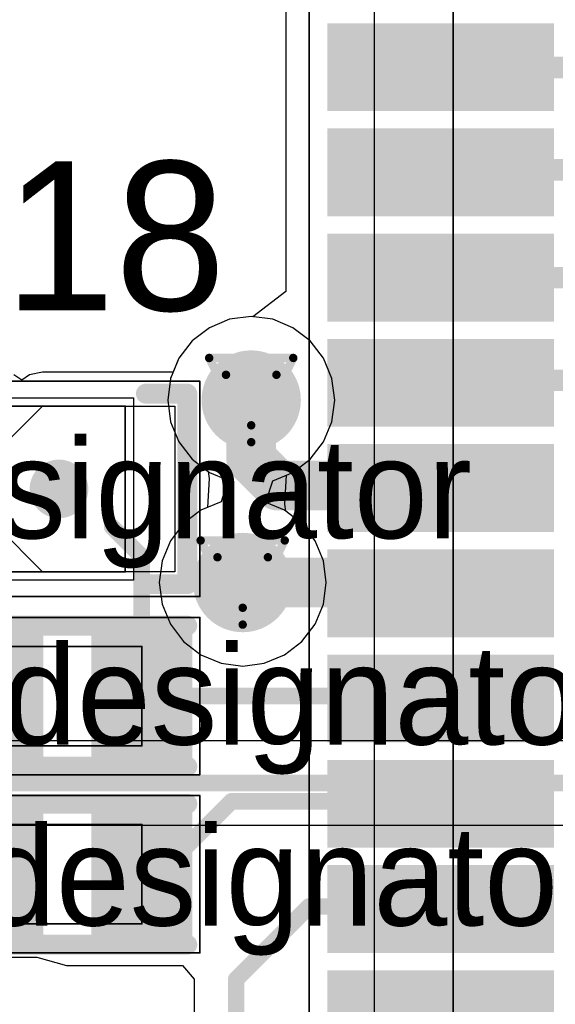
# Model space of a CAD drawing. Header units: millimetres. Extents: x 138 to 555, y 26 to 334.
# Tile 615 of 656: x 332.73 to 335.97, y 227.97 to 233.91. Entities that reach past the tile are written whole.
import ezdxf

# ---------------------------------------------------------------- set-up
doc = ezdxf.new("R2010")
doc.units = ezdxf.units.MM
for name, color, linetype in [('BottomLayer', 5, 'Continuous'), ('DrillDrawing', 1, 'Continuous'), ('Mechanical20', 56, 'Continuous'), ('Mechanical27', 56, 'Continuous'), ('MidLayer1', 16, 'Continuous'), ('MidLayer2', 76, 'Continuous'), ('MidLayer3', 90, 'Continuous'), ('MidLayer4', 156, 'Continuous'), ('MultiLayer', 9, 'Continuous'), ('TopLayer', 1, 'Continuous'), ('TopOverlay', 2, 'Continuous'), ('TopPaste', 8, 'Continuous'), ('TopSolder', 216, 'Continuous'), ('ViaHoleLayer', 16, 'Continuous')]:
    doc.layers.add(name, color=color, linetype=linetype)

# ---------------------------------------------------------------- blocks, each defined once
blk = doc.blocks.new('CON_MICTOR_TYCO_2_5767004_2_536')
at = {"layer": 'Mechanical20', "const_width": 0.01}
blk.add_lwpolyline([(6.1, -4.325), (-6.1, -4.325)], dxfattribs=at)
at = {"layer": 'Mechanical27', "const_width": 0.01}
blk.add_lwpolyline([(12.7, -3.455), (-12.7, -3.455)], dxfattribs=at)
at = {"layer": 'TopLayer'}
for points in [[(-0.42, -4.165), (-0.42, -2.895), (-0.85, -4.165), (-0.85, -2.895)], [(0.215, -4.165), (0.215, -2.895), (-0.215, -4.165), (-0.215, -2.895)], [(0.85, -4.165), (0.85, -2.895), (0.42, -4.165), (0.42, -2.895)], [(1.485, -4.165), (1.485, -2.895), (1.055, -4.165), (1.055, -2.895)], [(2.12, -4.165), (2.12, -2.895), (1.69, -4.165), (1.69, -2.895)], [(2.755, -4.165), (2.755, -2.895), (2.325, -4.165), (2.325, -2.895)], [(3.39, -4.165), (3.39, -2.895), (2.96, -4.165), (2.96, -2.895)], [(4.025, -4.165), (4.025, -2.895), (3.595, -4.165), (3.595, -2.895)], [(4.66, -4.165), (4.66, -2.895), (4.23, -4.165), (4.23, -2.895)], [(5.295, -4.165), (5.295, -2.895), (4.865, -4.165), (4.865, -2.895)]]:
    blk.add_solid(points, dxfattribs=at)
at = {"layer": 'TopPaste'}
for points in [[(-0.42, -4.165), (-0.42, -2.895), (-0.85, -4.165), (-0.85, -2.895)], [(0.215, -4.165), (0.215, -2.895), (-0.215, -4.165), (-0.215, -2.895)], [(0.85, -4.165), (0.85, -2.895), (0.42, -4.165), (0.42, -2.895)], [(1.485, -4.165), (1.485, -2.895), (1.055, -4.165), (1.055, -2.895)], [(2.12, -4.165), (2.12, -2.895), (1.69, -4.165), (1.69, -2.895)], [(2.755, -4.165), (2.755, -2.895), (2.325, -4.165), (2.325, -2.895)], [(3.39, -4.165), (3.39, -2.895), (2.96, -4.165), (2.96, -2.895)], [(4.025, -4.165), (4.025, -2.895), (3.595, -4.165), (3.595, -2.895)], [(4.66, -4.165), (4.66, -2.895), (4.23, -4.165), (4.23, -2.895)], [(5.295, -4.165), (5.295, -2.895), (4.865, -4.165), (4.865, -2.895)]]:
    blk.add_solid(points, dxfattribs=at)
at = {"layer": 'TopSolder'}
for points in [[(-0.37, -4.215), (-0.37, -2.845), (-0.9, -4.215), (-0.9, -2.845)], [(0.265, -4.215), (0.265, -2.845), (-0.265, -4.215), (-0.265, -2.845)], [(0.9, -4.215), (0.9, -2.845), (0.37, -4.215), (0.37, -2.845)], [(1.535, -4.215), (1.535, -2.845), (1.005, -4.215), (1.005, -2.845)], [(2.17, -4.215), (2.17, -2.845), (1.64, -4.215), (1.64, -2.845)], [(2.805, -4.215), (2.805, -2.845), (2.275, -4.215), (2.275, -2.845)], [(3.44, -4.215), (3.44, -2.845), (2.91, -4.215), (2.91, -2.845)], [(4.075, -4.215), (4.075, -2.845), (3.545, -4.215), (3.545, -2.845)], [(4.71, -4.215), (4.71, -2.845), (4.18, -4.215), (4.18, -2.845)], [(5.345, -4.215), (5.345, -2.845), (4.815, -4.215), (4.815, -2.845)]]:
    blk.add_solid(points, dxfattribs=at)
blk = doc.blocks.new('SOLDER_BRIDGE_R0603_0R_633')
at = {"layer": 'Mechanical20', "const_width": 0.01}
for points in [[(-0.2, 0.65), (-1.35, 0.65)], [(-1.35, 0.65), (-1.35, -0.65)], [(1.35, 0.65), (-0.2, 0.65)], [(1.35, 0.65), (1.35, -0.65)], [(1.35, -0.65), (-1.35, -0.65)]]:
    blk.add_lwpolyline(points, dxfattribs=at)
at = {"layer": 'Mechanical20', "const_width": 0.005}
for points in [[(-1.3525, 0.65, 1), (-1.3475, 0.65, 1)], [(-1.3525, 0.65, 1), (-1.3475, 0.65, 1)], [(-0.2025, 0.65, 1), (-0.1975, 0.65, 1)], [(-0.2025, 0.65, 1), (-0.1975, 0.65, 1)], [(1.3475, 0.65, 1), (1.3525, 0.65, 1)], [(1.3475, 0.65, 1), (1.3525, 0.65, 1)], [(-1.3525, -0.65, 1), (-1.3475, -0.65, 1)], [(-1.3525, -0.65, 1), (-1.3475, -0.65, 1)], [(1.3475, -0.65, 1), (1.3525, -0.65, 1)], [(1.3475, -0.65, 1), (1.3525, -0.65, 1)]]:
    blk.add_lwpolyline(points, format="xyb", close=True, dxfattribs=at)
at = {"layer": 'Mechanical27', "const_width": 0.01}
for points in [[(-0.9, 0.5), (-0.9, -0.5)], [(0.9, 0.5), (-0.9, 0.5)], [(0.9, 0.5), (0.9, -0.5)], [(0.9, -0.5), (-0.9, -0.5)]]:
    blk.add_lwpolyline(points, dxfattribs=at)
at = {"layer": 'Mechanical27', "const_width": 0.005}
for points in [[(-0.9025, 0.5, 1), (-0.8975, 0.5, 1)], [(-0.9025, 0.5, 1), (-0.8975, 0.5, 1)], [(0.8975, 0.5, 1), (0.9025, 0.5, 1)], [(0.8975, 0.5, 1), (0.9025, 0.5, 1)], [(-0.9025, -0.5, 1), (-0.8975, -0.5, 1)], [(-0.9025, -0.5, 1), (-0.8975, -0.5, 1)], [(0.8975, -0.5, 1), (0.9025, -0.5, 1)], [(0.8975, -0.5, 1), (0.9025, -0.5, 1)]]:
    blk.add_lwpolyline(points, format="xyb", close=True, dxfattribs=at)
at = {"layer": 'TopLayer'}
for p, q in [((-1.2, -0.5), (-1.2, 0.5)), ((-1.2, 0.5), (-0.4, 0.5)), ((-0.4, 0.5), (0.1, 0)), ((-0.15, 0.5), (-0.15, 0.5)), ((-0.15, 0.5), (0.35, 0)), ((1.2, 0.5), (-0.15, 0.5)), ((1.2, -0.5), (1.2, 0.5)), ((0.1, 0), (-0.4, -0.5)), ((0.35, 0), (-0.15, -0.5)), ((-1.2, -0.5), (-1.2, -0.5)), ((-0.4, -0.5), (-1.2, -0.5)), ((-0.15, -0.5), (1.2, -0.5))]:
    blk.add_line(p, q, dxfattribs=at)
at = {"layer": 'TopLayer', "const_width": 0.127}
for points in [[(-0.5635, 0, 1), (-0.4365, 0, 1)], [(0.5365, 0, 1), (0.6635, 0, 1)]]:
    blk.add_lwpolyline(points, format="xyb", close=True, dxfattribs=at)
at = {"layer": 'TopOverlay', "const_width": 0.12}
for points in [[(-1.025, 0.575), (-1.275, 0.575)], [(-1.275, 0.575), (-1.275, 0.175)], [(1.275, 0.575), (1.025, 0.575)], [(1.275, 0.575), (1.275, -0.575)], [(-1.275, 0.175), (-1.275, -0.575)], [(-1.025, -0.575), (-1.275, -0.575)], [(1.275, -0.575), (1.025, -0.575)]]:
    blk.add_lwpolyline(points, dxfattribs=at)
at = {"layer": 'TopOverlay', "const_width": 0.06}
for points in [[(-1.305, 0.575, 1), (-1.245, 0.575, 1)], [(-1.305, 0.575, 1), (-1.245, 0.575, 1)], [(-1.055, 0.575, 1), (-0.995, 0.575, 1)], [(0.995, 0.575, 1), (1.055, 0.575, 1)], [(1.245, 0.575, 1), (1.305, 0.575, 1)], [(1.245, 0.575, 1), (1.305, 0.575, 1)], [(-1.305, 0.175, 1), (-1.245, 0.175, 1)], [(-1.305, 0.175, 1), (-1.245, 0.175, 1)], [(-1.305, -0.575, 1), (-1.245, -0.575, 1)], [(-1.305, -0.575, 1), (-1.245, -0.575, 1)], [(-1.055, -0.575, 1), (-0.995, -0.575, 1)], [(0.995, -0.575, 1), (1.055, -0.575, 1)], [(1.245, -0.575, 1), (1.305, -0.575, 1)], [(1.245, -0.575, 1), (1.305, -0.575, 1)]]:
    blk.add_lwpolyline(points, format="xyb", close=True, dxfattribs=at)
at = {"layer": 'TopPaste', "const_width": 0.127}
for points in [[(-0.5635, 0, 1), (-0.4365, 0, 1)], [(0.5365, 0, 1), (0.6635, 0, 1)]]:
    blk.add_lwpolyline(points, format="xyb", close=True, dxfattribs=at)
at = {"layer": 'TopSolder'}
for p, q in [((-0.95, 0.55), (-0.95, 0.55)), ((-0.95, 0.55), (0.95, 0.55)), ((-0.95, -0.55), (-0.95, 0.55)), ((0.95, 0.55), (0.95, -0.55)), ((0.95, -0.55), (-0.95, -0.55))]:
    blk.add_line(p, q, dxfattribs=at)
at = {"layer": 'TopSolder', "const_width": 0.177}
for points in [[(-0.5885, 0, 1), (-0.4115, 0, 1)], [(0.5115, 0, 1), (0.6885, 0, 1)]]:
    blk.add_lwpolyline(points, format="xyb", close=True, dxfattribs=at)
blk = doc.blocks.new('R0402_708')
at = {"layer": 'Mechanical20', "const_width": 0.01}
for points in [[(-0.8, 0.475), (-0.8, -0.475)], [(0.8, 0.475), (-0.8, 0.475)], [(0.8, 0.475), (0.8, -0.475)], [(0.8, -0.475), (-0.8, -0.475)]]:
    blk.add_lwpolyline(points, dxfattribs=at)
at = {"layer": 'Mechanical20', "const_width": 0.005}
for points in [[(-0.8025, 0.475, 1), (-0.7975, 0.475, 1)], [(-0.8025, 0.475, 1), (-0.7975, 0.475, 1)], [(0.7975, 0.475, 1), (0.8025, 0.475, 1)], [(0.7975, 0.475, 1), (0.8025, 0.475, 1)], [(-0.8025, -0.475, 1), (-0.7975, -0.475, 1)], [(-0.8025, -0.475, 1), (-0.7975, -0.475, 1)], [(0.7975, -0.475, 1), (0.8025, -0.475, 1)], [(0.7975, -0.475, 1), (0.8025, -0.475, 1)]]:
    blk.add_lwpolyline(points, format="xyb", close=True, dxfattribs=at)
at = {"layer": 'Mechanical27', "const_width": 0.01}
for points in [[(-0.45, 0.3), (-0.45, -0.3)], [(0.45, 0.3), (-0.45, 0.3)], [(0.45, 0.3), (0.45, -0.3)], [(0.45, -0.3), (-0.45, -0.3)]]:
    blk.add_lwpolyline(points, dxfattribs=at)
at = {"layer": 'Mechanical27', "const_width": 0.005}
for points in [[(-0.4525, 0.3, 1), (-0.4475, 0.3, 1)], [(-0.4525, 0.3, 1), (-0.4475, 0.3, 1)], [(0.4475, 0.3, 1), (0.4525, 0.3, 1)], [(0.4475, 0.3, 1), (0.4525, 0.3, 1)], [(-0.4525, -0.3, 1), (-0.4475, -0.3, 1)], [(-0.4525, -0.3, 1), (-0.4475, -0.3, 1)], [(0.4475, -0.3, 1), (0.4525, -0.3, 1)], [(0.4475, -0.3, 1), (0.4525, -0.3, 1)]]:
    blk.add_lwpolyline(points, format="xyb", close=True, dxfattribs=at)
at = {"layer": 'TopLayer'}
for points in [[(-0.195, -0.35), (-0.195, 0.35), (-0.705, -0.35), (-0.705, 0.35)], [(0.705, -0.35), (0.705, 0.35), (0.195, -0.35), (0.195, 0.35)]]:
    blk.add_solid(points, dxfattribs=at)
at = {"layer": 'TopOverlay', "const_width": 0.12}
for points in [[(0.7, 0.425), (-0.725, 0.425)], [(0.725, -0.425), (-0.725, -0.425)]]:
    blk.add_lwpolyline(points, dxfattribs=at)
at = {"layer": 'TopOverlay', "const_width": 0.06}
for points in [[(-0.755, 0.425, 1), (-0.695, 0.425, 1)], [(0.67, 0.425, 1), (0.73, 0.425, 1)], [(-0.755, -0.425, 1), (-0.695, -0.425, 1)], [(0.695, -0.425, 1), (0.755, -0.425, 1)]]:
    blk.add_lwpolyline(points, format="xyb", close=True, dxfattribs=at)
at = {"layer": 'TopPaste'}
for points in [[(-0.195, -0.35), (-0.195, 0.35), (-0.705, -0.35), (-0.705, 0.35)], [(0.705, -0.35), (0.705, 0.35), (0.195, -0.35), (0.195, 0.35)]]:
    blk.add_solid(points, dxfattribs=at)
at = {"layer": 'TopSolder'}
for points in [[(-0.145, -0.4), (-0.145, 0.4), (-0.755, -0.4), (-0.755, 0.4)], [(0.755, -0.4), (0.755, 0.4), (0.145, -0.4), (0.145, 0.4)]]:
    blk.add_solid(points, dxfattribs=at)
blk = doc.blocks.new('R0402_709')
at = {"layer": 'Mechanical20', "const_width": 0.01}
for points in [[(-0.8, 0.475), (-0.8, -0.475)], [(0.8, 0.475), (-0.8, 0.475)], [(0.8, 0.475), (0.8, -0.475)], [(0.8, -0.475), (-0.8, -0.475)]]:
    blk.add_lwpolyline(points, dxfattribs=at)
at = {"layer": 'Mechanical20', "const_width": 0.005}
for points in [[(-0.8025, 0.475, 1), (-0.7975, 0.475, 1)], [(-0.8025, 0.475, 1), (-0.7975, 0.475, 1)], [(0.7975, 0.475, 1), (0.8025, 0.475, 1)], [(0.7975, 0.475, 1), (0.8025, 0.475, 1)], [(-0.8025, -0.475, 1), (-0.7975, -0.475, 1)], [(-0.8025, -0.475, 1), (-0.7975, -0.475, 1)], [(0.7975, -0.475, 1), (0.8025, -0.475, 1)], [(0.7975, -0.475, 1), (0.8025, -0.475, 1)]]:
    blk.add_lwpolyline(points, format="xyb", close=True, dxfattribs=at)
at = {"layer": 'Mechanical27', "const_width": 0.01}
for points in [[(-0.45, 0.3), (-0.45, -0.3)], [(0.45, 0.3), (-0.45, 0.3)], [(0.45, 0.3), (0.45, -0.3)], [(0.45, -0.3), (-0.45, -0.3)]]:
    blk.add_lwpolyline(points, dxfattribs=at)
at = {"layer": 'Mechanical27', "const_width": 0.005}
for points in [[(-0.4525, 0.3, 1), (-0.4475, 0.3, 1)], [(-0.4525, 0.3, 1), (-0.4475, 0.3, 1)], [(0.4475, 0.3, 1), (0.4525, 0.3, 1)], [(0.4475, 0.3, 1), (0.4525, 0.3, 1)], [(-0.4525, -0.3, 1), (-0.4475, -0.3, 1)], [(-0.4525, -0.3, 1), (-0.4475, -0.3, 1)], [(0.4475, -0.3, 1), (0.4525, -0.3, 1)], [(0.4475, -0.3, 1), (0.4525, -0.3, 1)]]:
    blk.add_lwpolyline(points, format="xyb", close=True, dxfattribs=at)
at = {"layer": 'TopLayer'}
for points in [[(-0.195, -0.35), (-0.195, 0.35), (-0.705, -0.35), (-0.705, 0.35)], [(0.705, -0.35), (0.705, 0.35), (0.195, -0.35), (0.195, 0.35)]]:
    blk.add_solid(points, dxfattribs=at)
at = {"layer": 'TopOverlay', "const_width": 0.12}
for points in [[(0.7, 0.425), (-0.725, 0.425)], [(0.725, -0.425), (-0.725, -0.425)]]:
    blk.add_lwpolyline(points, dxfattribs=at)
at = {"layer": 'TopOverlay', "const_width": 0.06}
for points in [[(-0.755, 0.425, 1), (-0.695, 0.425, 1)], [(0.67, 0.425, 1), (0.73, 0.425, 1)], [(-0.755, -0.425, 1), (-0.695, -0.425, 1)], [(0.695, -0.425, 1), (0.755, -0.425, 1)]]:
    blk.add_lwpolyline(points, format="xyb", close=True, dxfattribs=at)
at = {"layer": 'TopPaste'}
for points in [[(-0.195, -0.35), (-0.195, 0.35), (-0.705, -0.35), (-0.705, 0.35)], [(0.705, -0.35), (0.705, 0.35), (0.195, -0.35), (0.195, 0.35)]]:
    blk.add_solid(points, dxfattribs=at)
at = {"layer": 'TopSolder'}
for points in [[(-0.145, -0.4), (-0.145, 0.4), (-0.755, -0.4), (-0.755, 0.4)], [(0.755, -0.4), (0.755, 0.4), (0.145, -0.4), (0.145, 0.4)]]:
    blk.add_solid(points, dxfattribs=at)

msp = doc.modelspace()

# ---------------------------------------------------------------- linework, layer by layer
at = {"layer": 'BottomLayer'}
for p, q in [((334.0011, 232.1058), (333.8795, 232.0554)), ((334.1316, 232.123), (334.0011, 232.1058)), ((334.2622, 232.1058), (334.1316, 232.123)), ((334.3838, 232.0554), (334.2622, 232.1058)), ((333.8795, 232.0554), (333.775, 231.9752)), ((334.4882, 231.9752), (334.3838, 232.0554)), ((333.775, 231.9752), (333.6949, 231.8708)), ((334.5684, 231.8708), (334.4882, 231.9752)), ((333.6949, 231.8708), (333.6445, 231.7492)), ((334.6188, 231.7492), (334.5684, 231.8708)), ((333.6445, 231.7492), (333.6273, 231.6186)), ((334.636, 231.6186), (334.6188, 231.7492)), ((333.6273, 231.6186), (333.6445, 231.4881)), ((334.6188, 231.4881), (334.636, 231.6186)), ((333.6445, 231.4881), (333.6949, 231.3665)), ((334.5684, 231.3665), (334.6188, 231.4881)), ((333.6949, 231.3665), (333.775, 231.262)), ((334.4882, 231.262), (334.5684, 231.3665)), ((333.775, 231.262), (333.8708, 231.1885)), ((334.3838, 231.1819), (334.4882, 231.262)), ((333.8708, 231.1885), (333.8773, 231.1451)), ((333.8773, 231.1451), (333.8671, 230.9705)), ((334.3344, 230.9911), (334.3446, 231.1657)), ((334.3446, 231.1657), (334.3838, 231.1819)), ((333.828, 230.9543), (333.7235, 230.8742)), ((333.8671, 230.9705), (333.828, 230.9543)), ((334.3409, 230.9477), (334.3344, 230.9911)), ((334.4367, 230.8742), (334.3409, 230.9477)), ((333.7235, 230.8742), (333.6434, 230.7697)), ((334.5169, 230.7697), (334.4367, 230.8742)), ((333.6434, 230.7697), (333.593, 230.6481)), ((334.5672, 230.6481), (334.5169, 230.7697)), ((333.593, 230.6481), (333.5758, 230.5176)), ((334.5844, 230.5176), (334.5672, 230.6481)), ((333.5758, 230.5176), (333.593, 230.387)), ((334.5672, 230.387), (334.5844, 230.5176)), ((333.593, 230.387), (333.6434, 230.2654)), ((334.5169, 230.2654), (334.5672, 230.387)), ((333.6434, 230.2654), (333.7235, 230.1609)), ((334.4367, 230.1609), (334.5169, 230.2654)), ((333.7235, 230.1609), (333.828, 230.0808)), ((334.3323, 230.0808), (334.4367, 230.1609)), ((333.828, 230.0808), (333.9496, 230.0304)), ((334.2106, 230.0304), (334.3323, 230.0808)), ((333.9496, 230.0304), (334.0801, 230.0132)), ((334.0801, 230.0132), (334.2106, 230.0304)), ((338.2438, 229.5623), (326.526, 229.5623)), ((326.4205, 229.0525), (343.8205, 229.0525))]:
    msp.add_line(p, q, dxfattribs=at)
at = {"layer": 'BottomLayer', "const_width": 0.3}
for points in [[(333.9816, 231.6186, 1), (334.2816, 231.6186, 1)], [(333.9301, 230.5176, 1), (334.2301, 230.5176, 1)]]:
    msp.add_lwpolyline(points, format="xyb", close=True, dxfattribs=at)
at = {"layer": 'BottomLayer', "const_width": 0.1}
msp.add_lwpolyline([(326.4205, 229.3074), (343.8205, 229.3074)], dxfattribs=at)
at = {"layer": 'DrillDrawing', "const_width": 0.0508}
for points in [[(333.8776, 231.8726), (334.3856, 231.8726)], [(333.8776, 231.8726), (334.1316, 231.3646)], [(334.1316, 231.3646), (334.3856, 231.8726)], [(333.9792, 231.771), (334.284, 231.771)], [(333.9792, 231.771), (334.1316, 231.4662)], [(334.1316, 231.4662), (334.284, 231.771)], [(333.8261, 230.7716), (334.3341, 230.7716)], [(333.8261, 230.7716), (334.0801, 230.2636)], [(334.0801, 230.2636), (334.3341, 230.7716)], [(333.9277, 230.67), (334.2325, 230.67)], [(333.9277, 230.67), (334.0801, 230.3652)], [(334.0801, 230.3652), (334.2325, 230.67)]]:
    msp.add_lwpolyline(points, dxfattribs=at)
at = {"layer": 'DrillDrawing', "const_width": 0.0254}
for points in [[(333.8649, 231.8726, 1), (333.8903, 231.8726, 1)], [(333.8649, 231.8726, 1), (333.8903, 231.8726, 1)], [(334.3729, 231.8726, 1), (334.3983, 231.8726, 1)], [(334.3729, 231.8726, 1), (334.3983, 231.8726, 1)], [(333.9665, 231.771, 1), (333.9919, 231.771, 1)], [(333.9665, 231.771, 1), (333.9919, 231.771, 1)], [(334.2713, 231.771, 1), (334.2967, 231.771, 1)], [(334.2713, 231.771, 1), (334.2967, 231.771, 1)], [(334.1189, 231.4662, 1), (334.1443, 231.4662, 1)], [(334.1189, 231.4662, 1), (334.1443, 231.4662, 1)], [(334.1189, 231.3646, 1), (334.1443, 231.3646, 1)], [(334.1189, 231.3646, 1), (334.1443, 231.3646, 1)], [(333.8134, 230.7716, 1), (333.8388, 230.7716, 1)], [(333.8134, 230.7716, 1), (333.8388, 230.7716, 1)], [(334.3214, 230.7716, 1), (334.3468, 230.7716, 1)], [(334.3214, 230.7716, 1), (334.3468, 230.7716, 1)], [(333.915, 230.67, 1), (333.9404, 230.67, 1)], [(333.915, 230.67, 1), (333.9404, 230.67, 1)], [(334.2198, 230.67, 1), (334.2452, 230.67, 1)], [(334.2198, 230.67, 1), (334.2452, 230.67, 1)], [(334.0674, 230.3652, 1), (334.0928, 230.3652, 1)], [(334.0674, 230.3652, 1), (334.0928, 230.3652, 1)], [(334.0674, 230.2636, 1), (334.0928, 230.2636, 1)], [(334.0674, 230.2636, 1), (334.0928, 230.2636, 1)]]:
    msp.add_lwpolyline(points, format="xyb", close=True, dxfattribs=at)
at = {"layer": 'MidLayer1'}
msp.add_line((334.8747, 238.3364), (334.8747, 225.4411), dxfattribs=at)
at = {"layer": 'MidLayer1', "const_width": 0.3}
for points in [[(333.9816, 231.6186, 1), (334.2816, 231.6186, 1)], [(333.9301, 230.5176, 1), (334.2301, 230.5176, 1)]]:
    msp.add_lwpolyline(points, format="xyb", close=True, dxfattribs=at)
at = {"layer": 'MidLayer2'}
for p, q in [((334.0011, 232.1058), (333.8795, 232.0554)), ((334.1316, 232.123), (334.0011, 232.1058)), ((334.2622, 232.1058), (334.1316, 232.123)), ((334.3838, 232.0554), (334.2622, 232.1058)), ((333.8795, 232.0554), (333.775, 231.9752)), ((334.4882, 231.9752), (334.3838, 232.0554)), ((333.775, 231.9752), (333.6949, 231.8708)), ((334.5684, 231.8708), (334.4882, 231.9752)), ((333.6949, 231.8708), (333.6445, 231.7492)), ((334.6188, 231.7492), (334.5684, 231.8708)), ((333.6445, 231.7492), (333.6273, 231.6186)), ((334.636, 231.6186), (334.6188, 231.7492)), ((333.6273, 231.6186), (333.6445, 231.4881)), ((334.6188, 231.4881), (334.636, 231.6186)), ((333.6445, 231.4881), (333.6949, 231.3665)), ((334.5684, 231.3665), (334.6188, 231.4881)), ((333.6949, 231.3665), (333.775, 231.262)), ((334.4882, 231.262), (334.5684, 231.3665)), ((333.775, 231.262), (333.8708, 231.1885)), ((334.3838, 231.1819), (334.4882, 231.262)), ((333.8708, 231.1885), (333.8773, 231.1451)), ((333.8773, 231.1451), (333.8671, 230.9705)), ((334.3344, 230.9911), (334.3446, 231.1657)), ((334.3446, 231.1657), (334.3838, 231.1819)), ((333.828, 230.9543), (333.7235, 230.8742)), ((333.8671, 230.9705), (333.828, 230.9543)), ((334.3409, 230.9477), (334.3344, 230.9911)), ((334.4367, 230.8742), (334.3409, 230.9477)), ((333.7235, 230.8742), (333.6434, 230.7697)), ((334.5169, 230.7697), (334.4367, 230.8742)), ((333.6434, 230.7697), (333.593, 230.6481)), ((334.5672, 230.6481), (334.5169, 230.7697)), ((333.593, 230.6481), (333.5758, 230.5176)), ((334.5844, 230.5176), (334.5672, 230.6481)), ((333.5758, 230.5176), (333.593, 230.387)), ((334.5672, 230.387), (334.5844, 230.5176)), ((333.593, 230.387), (333.6434, 230.2654)), ((334.5169, 230.2654), (334.5672, 230.387)), ((333.6434, 230.2654), (333.7235, 230.1609)), ((334.4367, 230.1609), (334.5169, 230.2654)), ((333.7235, 230.1609), (333.828, 230.0808)), ((334.3323, 230.0808), (334.4367, 230.1609)), ((333.828, 230.0808), (333.9496, 230.0304)), ((334.2106, 230.0304), (334.3323, 230.0808)), ((333.9496, 230.0304), (334.0801, 230.0132)), ((334.0801, 230.0132), (334.2106, 230.0304))]:
    msp.add_line(p, q, dxfattribs=at)
at = {"layer": 'MidLayer2', "const_width": 0.3}
for points in [[(333.9816, 231.6186, 1), (334.2816, 231.6186, 1)], [(333.9301, 230.5176, 1), (334.2301, 230.5176, 1)]]:
    msp.add_lwpolyline(points, format="xyb", close=True, dxfattribs=at)
at = {"layer": 'MidLayer3'}
for p, q in [((334.0011, 232.1058), (333.8795, 232.0554)), ((334.1316, 232.123), (334.0011, 232.1058)), ((334.2622, 232.1058), (334.1316, 232.123)), ((334.3838, 232.0554), (334.2622, 232.1058)), ((333.8795, 232.0554), (333.775, 231.9752)), ((334.4882, 231.9752), (334.3838, 232.0554)), ((333.775, 231.9752), (333.6949, 231.8708)), ((334.5684, 231.8708), (334.4882, 231.9752)), ((333.6949, 231.8708), (333.6445, 231.7492)), ((334.6188, 231.7492), (334.5684, 231.8708)), ((333.6445, 231.7492), (333.6273, 231.6186)), ((334.636, 231.6186), (334.6188, 231.7492)), ((333.6273, 231.6186), (333.6445, 231.4881)), ((334.6188, 231.4881), (334.636, 231.6186)), ((333.6445, 231.4881), (333.6949, 231.3665)), ((334.5684, 231.3665), (334.6188, 231.4881)), ((333.6949, 231.3665), (333.775, 231.262)), ((334.4882, 231.262), (334.5684, 231.3665)), ((333.775, 231.262), (333.8795, 231.1819)), ((334.3838, 231.1819), (334.4882, 231.262)), ((333.8795, 231.1819), (333.9864, 231.1376)), ((333.9893, 231.1274), (333.9496, 231.0047)), ((333.9864, 231.1376), (333.9893, 231.1274)), ((334.2225, 231.0088), (334.2622, 231.1315)), ((334.2622, 231.1315), (334.3838, 231.1819)), ((333.9496, 231.0047), (333.828, 230.9543)), ((334.2254, 230.9986), (334.2225, 231.0088)), ((333.828, 230.9543), (333.7235, 230.8742)), ((334.3323, 230.9543), (334.2254, 230.9986)), ((334.4367, 230.8742), (334.3323, 230.9543)), ((333.7235, 230.8742), (333.6434, 230.7697)), ((334.5169, 230.7697), (334.4367, 230.8742)), ((333.6434, 230.7697), (333.593, 230.6481)), ((334.5672, 230.6481), (334.5169, 230.7697)), ((333.593, 230.6481), (333.5758, 230.5176)), ((334.5844, 230.5176), (334.5672, 230.6481)), ((333.5758, 230.5176), (333.593, 230.387)), ((334.5672, 230.387), (334.5844, 230.5176)), ((333.593, 230.387), (333.6434, 230.2654)), ((334.5169, 230.2654), (334.5672, 230.387)), ((333.6434, 230.2654), (333.7235, 230.1609)), ((334.4367, 230.1609), (334.5169, 230.2654)), ((333.7235, 230.1609), (333.828, 230.0808)), ((334.3323, 230.0808), (334.4367, 230.1609)), ((333.828, 230.0808), (333.9496, 230.0304)), ((334.2106, 230.0304), (334.3323, 230.0808)), ((333.9496, 230.0304), (334.0801, 230.0132)), ((334.0801, 230.0132), (334.2106, 230.0304))]:
    msp.add_line(p, q, dxfattribs=at)
at = {"layer": 'MidLayer3', "const_width": 0.3}
for points in [[(333.9816, 231.6186, 1), (334.2816, 231.6186, 1)], [(333.9301, 230.5176, 1), (334.2301, 230.5176, 1)]]:
    msp.add_lwpolyline(points, format="xyb", close=True, dxfattribs=at)
at = {"layer": 'MidLayer4'}
for p, q in [((334.0011, 232.1058), (333.8795, 232.0554)), ((334.1316, 232.123), (334.0011, 232.1058)), ((334.2622, 232.1058), (334.1316, 232.123)), ((334.3838, 232.0554), (334.2622, 232.1058)), ((333.8795, 232.0554), (333.775, 231.9752)), ((334.4882, 231.9752), (334.3838, 232.0554)), ((333.775, 231.9752), (333.6949, 231.8708)), ((334.5684, 231.8708), (334.4882, 231.9752)), ((333.6949, 231.8708), (333.6445, 231.7492)), ((334.6188, 231.7492), (334.5684, 231.8708)), ((333.6445, 231.7492), (333.6273, 231.6186)), ((334.636, 231.6186), (334.6188, 231.7492)), ((333.6273, 231.6186), (333.6445, 231.4881)), ((334.6188, 231.4881), (334.636, 231.6186)), ((333.6445, 231.4881), (333.6949, 231.3665)), ((334.5684, 231.3665), (334.6188, 231.4881)), ((333.6949, 231.3665), (333.775, 231.262)), ((334.4882, 231.262), (334.5684, 231.3665)), ((333.775, 231.262), (333.8795, 231.1819)), ((334.3838, 231.1819), (334.4882, 231.262)), ((333.8795, 231.1819), (333.9864, 231.1376)), ((333.9893, 231.1274), (333.9496, 231.0047)), ((333.9864, 231.1376), (333.9893, 231.1274)), ((334.2225, 231.0088), (334.2622, 231.1315)), ((334.2622, 231.1315), (334.3838, 231.1819)), ((333.9496, 231.0047), (333.828, 230.9543)), ((334.2254, 230.9986), (334.2225, 231.0088)), ((333.828, 230.9543), (333.7235, 230.8742)), ((334.3323, 230.9543), (334.2254, 230.9986)), ((334.4367, 230.8742), (334.3323, 230.9543)), ((333.7235, 230.8742), (333.6434, 230.7697)), ((334.5169, 230.7697), (334.4367, 230.8742)), ((333.6434, 230.7697), (333.593, 230.6481)), ((334.5672, 230.6481), (334.5169, 230.7697)), ((333.593, 230.6481), (333.5758, 230.5176)), ((334.5844, 230.5176), (334.5672, 230.6481)), ((333.5758, 230.5176), (333.593, 230.387)), ((334.5672, 230.387), (334.5844, 230.5176)), ((333.593, 230.387), (333.6434, 230.2654)), ((334.5169, 230.2654), (334.5672, 230.387)), ((333.6434, 230.2654), (333.7235, 230.1609)), ((334.4367, 230.1609), (334.5169, 230.2654)), ((333.7235, 230.1609), (333.828, 230.0808)), ((334.3323, 230.0808), (334.4367, 230.1609)), ((333.828, 230.0808), (333.9496, 230.0304)), ((334.2106, 230.0304), (334.3323, 230.0808)), ((333.9496, 230.0304), (334.0801, 230.0132)), ((334.0801, 230.0132), (334.2106, 230.0304))]:
    msp.add_line(p, q, dxfattribs=at)
for points, const_width in [([(333.9816, 231.6186, 1), (334.2816, 231.6186, 1)], 0.3), ([(334.0566, 231.6186, 1), (334.2066, 231.6186, 1)], 0.15), ([(334.0051, 231.5671, 1), (334.1551, 231.5671, 1)], 0.15), ([(333.9301, 230.5176, 1), (334.2301, 230.5176, 1)], 0.3)]:
    msp.add_lwpolyline(points, format="xyb", close=True, dxfattribs=dict(at, const_width=const_width))
at = {"layer": 'MidLayer4', "const_width": 0.3}
msp.add_lwpolyline([(334.0801, 231.5671), (334.1316, 231.6186)], dxfattribs=at)
at = {"layer": 'MultiLayer', "const_width": 0.3}
for points in [[(333.9816, 231.6186, 1), (334.2816, 231.6186, 1)], [(333.9301, 230.5176, 1), (334.2301, 230.5176, 1)]]:
    msp.add_lwpolyline(points, format="xyb", close=True, dxfattribs=at)
at = {"layer": 'TopLayer'}
for p, q in [((334.3407, 234.3825), (334.3407, 233.7475)), ((334.3407, 233.7475), (334.3407, 233.1125)), ((334.3407, 233.1125), (334.3407, 232.2738)), ((334.3407, 232.2738), (334.1407, 232.1218)), ((334.0011, 232.1058), (333.8795, 232.0554)), ((334.1316, 232.123), (334.0011, 232.1058)), ((334.1407, 232.1218), (334.1316, 232.123)), ((333.8795, 232.0554), (333.775, 231.9752)), ((333.775, 231.9752), (333.6949, 231.8708)), ((333.6949, 231.8708), (333.6599, 231.7863)), ((332.8705, 231.7863), (332.7924, 231.7708)), ((333.6599, 231.7863), (332.8705, 231.7863)), ((332.8705, 231.7863), (332.8705, 231.7863)), ((332.7455, 231.7394), (332.6985, 231.7708)), ((332.7924, 231.7708), (332.7455, 231.7394)), ((332.6454, 228.2574), (332.8362, 228.2574)), ((332.8362, 228.2574), (333.0155, 228.2074)), ((333.0155, 228.2074), (333.1547, 228.2074)), ((333.1547, 228.2074), (333.7172, 228.2074)), ((333.7172, 228.2074), (333.7861, 228.1234)), ((333.7861, 228.1234), (333.7861, 218.9411))]:
    msp.add_line(p, q, dxfattribs=at)
for points, const_width in [([(335.2904, 233.6424), (335.3072, 233.6256)], 0.13), ([(335.3072, 233.6256), (336.2149, 233.6256)], 0.13), ([(335.2757, 232.9925), (335.2906, 233.0074)], 0.13), ([(335.2906, 233.0074), (336.2027, 233.0074)], 0.13), ([(335.2144, 232.3785), (335.2493, 232.4135)], 0.13), ([(335.2493, 232.4135), (335.2904, 232.3724)], 0.13), ([(335.2757, 232.3575), (336.1327, 232.3575)], 0.13), ([(335.2757, 231.7225), (335.2906, 231.7374)], 0.13), ([(335.2906, 231.7374), (336.0413, 231.7374)], 0.13), ([(334.1316, 231.2626), (334.1316, 231.6186)], 0.3), ([(334.1316, 231.2626), (334.2919, 231.1024)], 0.3), ([(334.2919, 231.1024), (335.2904, 231.1024)], 0.3), ([(333.2921, 230.8529), (333.4705, 230.6745)], 0.1), ([(333.4705, 229.8324), (333.4705, 230.6745)], 0.1), ([(334.0801, 230.5176), (335.2403, 230.5176)], 0.3), ([(335.2403, 230.5176), (335.2904, 230.4674)], 0.3), ([(333.4712, 229.7664), (333.5371, 229.8324)], 0.1), ([(333.5371, 229.8324), (335.2904, 229.8324)], 0.1), ([(333.5309, 228.7157), (334.0125, 229.1974)], 0.1), ([(334.0125, 229.1974), (335.2904, 229.1974)], 0.1), ([(334.041, 228.1234), (334.48, 228.5624)], 0.1), ([(334.48, 228.5624), (335.2904, 228.5624)], 0.1), ([(334.041, 218.8355), (334.041, 228.1234)], 0.1)]:
    msp.add_lwpolyline(points, dxfattribs=dict(at, const_width=const_width))
for points, const_width in [([(335.2579, 233.6424, 1), (335.3229, 233.6424, 1)], 0.065), ([(335.2747, 233.6256, 1), (335.3397, 233.6256, 1)], 0.065), ([(335.2747, 233.6256, 1), (335.3397, 233.6256, 1)], 0.065), ([(335.2432, 232.9925, 1), (335.3082, 232.9925, 1)], 0.065), ([(335.2581, 233.0074, 1), (335.3231, 233.0074, 1)], 0.065), ([(335.2581, 233.0074, 1), (335.3231, 233.0074, 1)], 0.065), ([(335.1819, 232.3785, 1), (335.2469, 232.3785, 1)], 0.065), ([(335.2168, 232.4135, 1), (335.2818, 232.4135, 1)], 0.065), ([(335.2168, 232.4135, 1), (335.2818, 232.4135, 1)], 0.065), ([(335.2579, 232.3724, 1), (335.3229, 232.3724, 1)], 0.065), ([(335.2432, 232.3575, 1), (335.3082, 232.3575, 1)], 0.065), ([(333.9816, 231.6186, 1), (334.2816, 231.6186, 1)], 0.3), ([(335.2432, 231.7225, 1), (335.3082, 231.7225, 1)], 0.065), ([(335.2581, 231.7374, 1), (335.3231, 231.7374, 1)], 0.065), ([(335.2581, 231.7374, 1), (335.3231, 231.7374, 1)], 0.065), ([(334.0566, 231.6186, 1), (334.2066, 231.6186, 1)], 0.15), ([(334.0566, 231.2626, 1), (334.2066, 231.2626, 1)], 0.15), ([(334.0566, 231.2626, 1), (334.2066, 231.2626, 1)], 0.15), ([(334.2169, 231.1024, 1), (334.3669, 231.1024, 1)], 0.15), ([(334.2169, 231.1024, 1), (334.3669, 231.1024, 1)], 0.15), ([(335.2154, 231.1024, 1), (335.3654, 231.1024, 1)], 0.15), ([(333.2671, 230.8529, 1), (333.3171, 230.8529, 1)], 0.05), ([(333.9301, 230.5176, 1), (334.2301, 230.5176, 1)], 0.3), ([(333.4455, 230.6745, 1), (333.4955, 230.6745, 1)], 0.05), ([(333.4455, 230.6745, 1), (333.4955, 230.6745, 1)], 0.05), ([(334.0051, 230.5176, 1), (334.1551, 230.5176, 1)], 0.15), ([(335.1653, 230.5176, 1), (335.3153, 230.5176, 1)], 0.15), ([(335.1653, 230.5176, 1), (335.3153, 230.5176, 1)], 0.15), ([(335.2154, 230.4674, 1), (335.3654, 230.4674, 1)], 0.15), ([(333.4455, 229.8324, 1), (333.4955, 229.8324, 1)], 0.05), ([(333.5121, 229.8324, 1), (333.5621, 229.8324, 1)], 0.05), ([(333.5121, 229.8324, 1), (333.5621, 229.8324, 1)], 0.05), ([(335.2654, 229.8324, 1), (335.3154, 229.8324, 1)], 0.05), ([(333.4462, 229.7664, 1), (333.4962, 229.7664, 1)], 0.05), ([(333.9875, 229.1974, 1), (334.0375, 229.1974, 1)], 0.05), ([(333.9875, 229.1974, 1), (334.0375, 229.1974, 1)], 0.05), ([(335.2654, 229.1974, 1), (335.3154, 229.1974, 1)], 0.05), ([(333.5059, 228.7157, 1), (333.5559, 228.7157, 1)], 0.05), ([(334.455, 228.5624, 1), (334.505, 228.5624, 1)], 0.05), ([(334.455, 228.5624, 1), (334.505, 228.5624, 1)], 0.05), ([(335.2654, 228.5624, 1), (335.3154, 228.5624, 1)], 0.05), ([(334.016, 228.1234, 1), (334.066, 228.1234, 1)], 0.05), ([(334.016, 228.1234, 1), (334.066, 228.1234, 1)], 0.05)]:
    msp.add_lwpolyline(points, format="xyb", close=True, dxfattribs=dict(at, const_width=const_width))
at = {"layer": 'ViaHoleLayer', "const_width": 0.15}
for points in [[(334.0566, 231.6186, 1), (334.2066, 231.6186, 1)], [(334.0051, 230.5176, 1), (334.1551, 230.5176, 1)]]:
    msp.add_lwpolyline(points, format="xyb", close=True, dxfattribs=at)

# ---------------------------------------------------------------- block references
for name, p, rotation in [('CON_MICTOR_TYCO_2_5767004_2_536', (338.8057, 232.9925), 270), ('SOLDER_BRIDGE_R0603_0R_633', (332.4705, 231.0824), 180), ('R0402_708', (333.0205, 229.8324), 180), ('R0402_709', (333.0205, 228.7574), 180)]:
    msp.add_blockref(name, p, dxfattribs=dict(rotation=rotation))

# ---------------------------------------------------------------- texts
at = {"layer": 'Mechanical27'}
for p in [(331.4954, 230.7844), (332.4098, 229.5398), (332.2828, 228.4476)]:
    msp.add_text('.designator', height=0.599999, dxfattribs=at).set_placement(p)
at = {"layer": 'TopOverlay'}
msp.add_text('SB18', height=0.9, dxfattribs=at).set_placement((331.0338, 232.1594))

doc.saveas('drawing.dxf')
